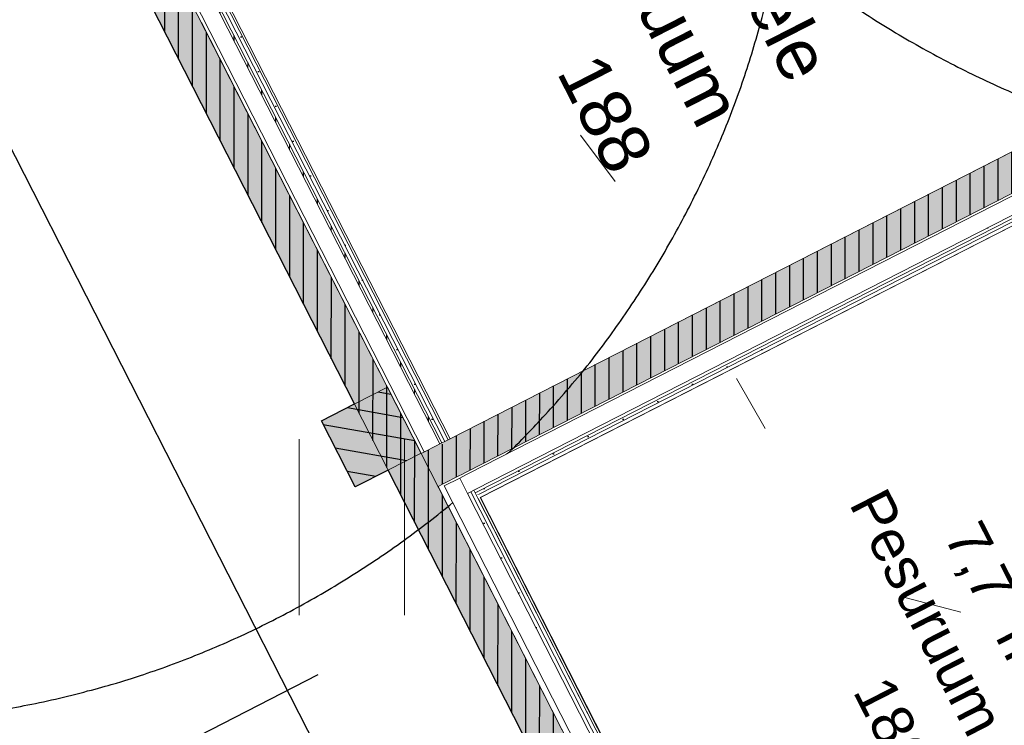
# Model space of a CAD drawing. Header units: metres. Extents: x 538891 to 1080079, y 6588829 to 13178720.
# Tile 534 of 1056: x 539898.99 to 539903.25, y 6589180.15 to 6589183.2. Entities that reach past the tile are written whole.
import ezdxf

# ---------------------------------------------------------------- set-up
doc = ezdxf.new("R2010")
doc.units = ezdxf.units.M
doc.header["$LTSCALE"] = 0.4
for name, pattern in [('DASHED', [52.916667, 26.458333, -26.458333]), ('KOLVIK', [3.125, 0.625, -2.5]), ('Triple Dashed', [92.604163, 66.145831, -26.458332])]:
    doc.linetypes.add(name, pattern=pattern)
for name, color, linetype in [('AR', 7, 'Continuous'), ('DENDRO', 7, 'Continuous'), ('GEO', 7, 'Continuous'), ('KINO_GRID', 7, 'Continuous')]:
    doc.layers.add(name, color=color, linetype=linetype)
doc.styles.add('Arial', font='arial.ttf')
pattern_1 = [(90, (0, 0), (-0.06, 0), [])]
pattern_2 = [(0, (0, 0), (0, 0.075), [1e-05, -0.07499])]

# ---------------------------------------------------------------- blocks, each defined once
blk = doc.blocks.new('HEIN')
at = {"color": 7, "linetype": 'Continuous', "lineweight": 9}
for p, q in [((-0.4551, 0.7611), (-0.4551, -0.7611)), ((0.4551, 0.7611), (0.4551, -0.7611))]:
    blk.add_line(p, q, dxfattribs=at)

msp = doc.modelspace()

# ---------------------------------------------------------------- hatches: boundary and pattern name
at = {"layer": 'AR', "linetype": 'Continuous', "lineweight": 25, "true_color": 0x848484}
h = msp.add_hatch(dxfattribs=at)
h.set_pattern_fill('PLYWOOD_0001', color=252, style=0, pattern_type=2)
h.set_pattern_definition(pattern_1)
h.paths.add_polyline_path([(539900.9257, 6589181.2475), (539900.853, 6589181.39), (539900.8441, 6589181.3854), (539900.9168, 6589181.2429)])
h = msp.add_hatch(dxfattribs=at)
h.set_pattern_fill('PLYWOOD_0001', color=252, style=0, pattern_type=2)
h.set_pattern_definition(pattern_1)
h.paths.add_polyline_path([(539900.8233, 6589181.1952), (539900.7506, 6589181.3377), (539900.7283, 6589181.3263), (539900.801, 6589181.1838)])

# ---------------------------------------------------------------- linework, layer by layer
at = {"layer": 'AR', "color": 7, "linetype": 'Continuous', "lineweight": 9}
for p, q in [((539900.8441, 6589181.3854), (539900.8307, 6589181.3786)), ((539900.853, 6589181.39), (539900.8441, 6589181.3854)), ((539900.8174, 6589181.3718), (539900.7506, 6589181.3377)), ((539900.8307, 6589181.3786), (539900.8174, 6589181.3718)), ((539900.7506, 6589181.3377), (539900.7283, 6589181.3263)), ((539900.801, 6589181.1838), (539900.8233, 6589181.1952))]:
    msp.add_line(p, q, dxfattribs=at)
at = {"layer": 'AR', "color": 255, "linetype": 'Continuous', "lineweight": 25}
msp.add_line((539886.6562, 6589173.4159), (539900.2838, 6589180.3714), dxfattribs=at)
at = {"layer": 'AR', "color": 143, "linetype": 'Continuous', "lineweight": 25, "true_color": 0x84a8b9, "flags": 128}
msp.add_lwpolyline([(539903.0445, 6589176.4363), (539900.5851, 6589181.2549), (539900.4426, 6589181.1822), (539900.2971, 6589181.4672), (539900.4396, 6589181.54), (539897.9802, 6589186.3586), (539897.8377, 6589186.2859), (539897.6922, 6589186.5709), (539897.8347, 6589186.6436), (539895.598, 6589191.0258), (539895.3753, 6589191.4622), (539895.2328, 6589191.3895), (539895.0873, 6589191.6745), (539895.2298, 6589191.7473), (539893.6796, 6589194.7845), (539893.5371, 6589194.7118), (539893.4643, 6589194.8543), (539888.6724, 6589192.4085)], dxfattribs=at)
at = {"layer": 'AR', "color": 7, "linetype": 'Continuous', "lineweight": 9, "flags": 128}
msp.add_lwpolyline([(539903.0445, 6589176.4363), (539900.5851, 6589181.2549), (539900.4426, 6589181.1822), (539900.2971, 6589181.4672), (539900.4396, 6589181.54), (539897.9802, 6589186.3586), (539897.8377, 6589186.2859), (539897.6922, 6589186.5709), (539897.8347, 6589186.6436), (539895.598, 6589191.0258), (539895.3753, 6589191.4622), (539895.2328, 6589191.3895), (539895.0873, 6589191.6745), (539895.2298, 6589191.7473), (539893.6796, 6589194.7845), (539893.5371, 6589194.7118), (539893.4643, 6589194.8543), (539888.6724, 6589192.4085)], dxfattribs=at)
at = {"layer": 'AR', "color": 9, "linetype": 'Continuous', "lineweight": 9, "true_color": 0xc9c5ab, "flags": 128}
msp.add_lwpolyline([(539904.5964, 6589186.794), (539899.4385, 6589184.1614), (539900.853, 6589181.39), (539904.3364, 6589183.1679), (539905.4552, 6589183.7389), (539907.355, 6589184.7086), (539904.7903, 6589189.7335), (539903.4463, 6589189.0474)], close=True, dxfattribs=at)
at = {"layer": 'AR', "color": 7, "linetype": 'Continuous', "lineweight": 9, "flags": 128}
for points in [[(539904.5964, 6589186.794), (539899.4385, 6589184.1614), (539900.853, 6589181.39), (539904.3364, 6589183.1679), (539905.4552, 6589183.7389), (539907.355, 6589184.7086), (539904.7903, 6589189.7335), (539903.4463, 6589189.0474)], [(539901.899, 6589179.3405), (539905.28, 6589181.0662), (539904.3636, 6589182.8618), (539900.9825, 6589181.1361)]]:
    msp.add_lwpolyline(points, close=True, dxfattribs=at)
at = {"layer": 'AR', "color": 254, "linetype": 'Continuous', "lineweight": 25, "true_color": 0xd1d1d1, "flags": 128}
msp.add_lwpolyline([(539901.899, 6589179.3405), (539905.28, 6589181.0662), (539904.3636, 6589182.8618), (539900.9825, 6589181.1361)], close=True, dxfattribs=at)
at = {"layer": 'AR', "color": 254, "linetype": 'Continuous', "true_color": 0xcccccc}
for points in [[(539900.9257, 6589181.2475), (539900.853, 6589181.39), (539900.9168, 6589181.2429), (539900.8441, 6589181.3854)], [(539900.8233, 6589181.1952), (539900.7506, 6589181.3377), (539900.801, 6589181.1838), (539900.7283, 6589181.3263)]]:
    msp.add_solid(points, dxfattribs=at)
at = {"layer": 'DENDRO', "color": 30, "linetype": 'Continuous', "lineweight": 25, "true_color": 0xff7f00}
msp.add_open_spline([(539885.6577, 6589211.3673), (539885.9587, 6589211.5998), (539887.0879, 6589212.0198), (539888.605, 6589212.4885), (539889.9731, 6589213.0137), (539891.3102, 6589213.7672), (539891.8744, 6589214.6436), (539891.7177, 6589215.3903), (539891.4434, 6589216.0274), (539891.1774, 6589216.6797), (539891.0775, 6589217.3225), (539891.2898, 6589217.9325), (539891.6083, 6589218.5323), (539891.7489, 6589219.1569), (539891.5335, 6589219.8105), (539891.0707, 6589220.4069), (539890.4607, 6589220.8621), (539889.8044, 6589221.0935), (539889.0576, 6589220.9883), (539888.3106, 6589220.2982), (539887.7505, 6589219.5517), (539887.208, 6589218.8186), (539886.4783, 6589217.8358), (539885.4818, 6589216.498), (539884.1518, 6589214.7322), (539882.6558, 6589212.7955), (539881.0985, 6589210.8481), (539879.0649, 6589208.3801), (539876.0944, 6589204.886), (539872.6307, 6589200.8975), (539869.6701, 6589197.4329), (539867.6909, 6589194.8749), (539866.2109, 6589192.7521), (539865.0379, 6589190.7976), (539864.2551, 6589189.3549), (539863.5464, 6589188.2627), (539862.6538, 6589187.3122), (539861.4517, 6589186.5971), (539860.1198, 6589186.0356), (539858.997, 6589185.454), (539858.4285, 6589184.6792), (539858.4518, 6589183.6679), (539858.8723, 6589182.475), (539859.5272, 6589181.142), (539860.2483, 6589179.7128), (539860.8674, 6589178.2304), (539861.2217, 6589176.7401), (539861.5753, 6589175.4365), (539862.2064, 6589174.6663), (539862.9609, 6589174.3966), (539863.6348, 6589174.2423), (539864.2806, 6589174.0573), (539864.918, 6589173.6609), (539865.3683, 6589172.6788), (539865.5592, 6589171.2345), (539865.7765, 6589169.7978), (539866.3959, 6589168.7176), (539867.6352, 6589168.2256), (539869.0218, 6589168.0582), (539870.3261, 6589168.0626), (539871.5879, 6589168.2084), (539873.1231, 6589168.5133), (539875.2126, 6589169.1649), (539877.5723, 6589170.1954), (539879.6716, 6589171.2913), (539881.2245, 6589172.1487), (539882.79, 6589173.0592), (539884.4462, 6589174.3385), (539885.3593, 6589175.663), (539885.8205, 6589177.2138), (539885.4269, 6589179.8588), (539884.1912, 6589182.7006), (539883.1434, 6589184.6065), (539882.0985, 6589186.3358), (539880.8619, 6589188.3679), (539880.4198, 6589189.9251), (539880.7902, 6589190.8015), (539881.5494, 6589191.3893), (539882.7447, 6589191.8227), (539884.1904, 6589191.9845), (539885.7179, 6589191.7691), (539887.143, 6589191.0433), (539888.3782, 6589189.868), (539889.4666, 6589188.5674), (539890.4385, 6589187.4406), (539891.3271, 6589186.7864), (539892.1601, 6589186.9284), (539892.9946, 6589188.0441), (539894.0871, 6589188.8946), (539895.2642, 6589189.5714), (539896.3286, 6589190.275), (539897.0597, 6589191.2074), (539897.414, 6589192.4428), (539897.7325, 6589193.5782), (539898.1184, 6589194.323), (539898.5738, 6589194.8471), (539899.1059, 6589195.3196), (539899.5477, 6589195.7995), (539899.733, 6589196.3483), (539899.5719, 6589196.9795), (539899.1657, 6589197.5865), (539898.605, 6589198.071), (539897.9861, 6589198.3235), (539897.3447, 6589198.3805), (539896.687, 6589198.3497), (539895.8577, 6589198.3256), (539894.7078, 6589198.5446), (539893.448, 6589199.106), (539892.2827, 6589199.8894), (539891.2518, 6589200.8076), (539890.3935, 6589201.7751), (539889.5969, 6589202.9265), (539889.0297, 6589204.2093), (539888.6237, 6589205.3397), (539888.2438, 6589206.3255), (539887.7355, 6589207.4324), (539887.0067, 6589208.7104), (539886.0604, 6589210.1578), (539885.6663, 6589211.1102), (539885.6577, 6589211.3673)], degree=2, dxfattribs=at)
at = {"layer": 'DENDRO', "color": 82, "linetype": 'Continuous', "lineweight": 25, "true_color": 0x33cc00}
for points in [[(539907.0569, 6589183.1491), (539906.1197, 6589182.5807), (539903.9223, 6589182.523), (539901.9907, 6589183.5597), (539900.8426, 6589185.413), (539900.7854, 6589187.5865), (539901.8346, 6589189.4976), (539903.7091, 6589190.6344), (539905.9064, 6589190.6922), (539907.838, 6589189.6555), (539908.9862, 6589187.8021), (539909.0433, 6589185.6287), (539907.9941, 6589183.7175), (539907.0569, 6589183.1491)], [(539900.3693, 6589180.7629), (539899.4321, 6589180.1945), (539897.2347, 6589180.1368), (539895.3032, 6589181.1735), (539894.155, 6589183.0268), (539894.0978, 6589185.2003), (539895.147, 6589187.1114), (539897.0215, 6589188.2482), (539899.2189, 6589188.306), (539901.1504, 6589187.2693), (539902.2986, 6589185.4159), (539902.3557, 6589183.2425), (539901.3065, 6589181.3313), (539900.3693, 6589180.7629)]]:
    msp.add_open_spline(points, degree=2, dxfattribs=at)
at = {"layer": 'GEO', "color": 252, "linetype": 'KOLVIK', "lineweight": 9, "true_color": 0x888888, "flags": 128}
msp.add_lwpolyline([(539907.726, 6589191.979), (539909.4753, 6589190.2166), (539910.0001, 6589187.5715), (539908.695, 6589184.832), (539907.811, 6589184.53), (539906.0246, 6589183.589), (539904.43, 6589180.287), (539902.6015, 6589180.7599), (539901.71, 6589182.311), (539900.2543, 6589184.2368), (539900.106, 6589187.639), (539900.241, 6589188.773), (539902.0928, 6589191.2253), (539905.4776, 6589192.2326), (539907.726, 6589191.979)], dxfattribs=at)
at = {"layer": 'KINO_GRID', "color": 254, "linetype": 'Continuous', "true_color": 0xe6e6e6}
for points in [[(539858.7353, 6589212.3149), (539900.3409, 6589130.7995), (539858.6462, 6589212.2694), (539900.2518, 6589130.754)], [(539860.6136, 6589211.7804), (539900.9645, 6589132.7232), (539860.5245, 6589211.7349), (539900.8754, 6589132.6778)]]:
    msp.add_solid(points, dxfattribs=at)

# ---------------------------------------------------------------- block references
at = {"layer": 'GEO', "color": 8, "true_color": 0x7d7d7d, "xscale": 0.5, "yscale": 0.5, "zscale": 0.5}
msp.add_blockref('HEIN', (539900.4283, 6589181.0081), dxfattribs=at)

# ---------------------------------------------------------------- texts
at = {"layer": 'AR', "color": 7, "attachment_point": 1, "rotation": 297.0398, "line_spacing_factor": 1.004016, "style": 'Arial'}
for s, insert, char_height in [('Riietusruum', (539901.3779, 6589184.2763), 0.22), ('poistele', (539902.0275, 6589183.9542), 0.22), ('188', (539901.5069, 6589183.0729), 0.22), ('Pesuruum', (539902.7345, 6589181.1915), 0.18), ('\\A1;7,7{\\H0.9851x; } m{\\H0.9851x;\\H0.6667x;\\S2 ^ ;}', (539903.1907, 6589181.0753), 0.18), ('186', (539902.7509, 6589180.3816), 0.18)]:
    msp.add_mtext(s, dxfattribs=dict(at, insert=insert, char_height=char_height))

# ---------------------------------------------------------------- next in the draw order: wipeouts: each hides what was drawn before it
at = {"color": 255, "linetype": 'Continuous', "lineweight": 5}
msp.add_wipeout([(539900.9644, 6589181.1717), (539900.9303, 6589181.2386), (539900.9214, 6589181.234), (539900.9555, 6589181.1672)], dxfattribs=at).dxf.layer = 'AR'

# ---------------------------------------------------------------- next in the draw order: hatches: boundary and pattern name
at = {"layer": 'AR', "linetype": 'Continuous', "lineweight": 25, "true_color": 0x848484}
h = msp.add_hatch(dxfattribs=at)
h.set_pattern_fill('PLYWOOD_0001', color=252, style=0, pattern_type=2)
h.set_pattern_definition(pattern_1)
h.paths.add_polyline_path([(539900.9168, 6589181.2429), (539900.8441, 6589181.3854), (539900.8307, 6589181.3786), (539900.9035, 6589181.2361)])

# ---------------------------------------------------------------- next in the draw order: linework, layer by layer
at = {"layer": 'AR', "color": 254, "linetype": 'Continuous', "true_color": 0xcccccc}
msp.add_solid([(539900.9168, 6589181.2429), (539900.8441, 6589181.3854), (539900.9035, 6589181.2361), (539900.8307, 6589181.3786)], dxfattribs=at)

# ---------------------------------------------------------------- next in the draw order: wipeouts: each hides what was drawn before it
at = {"color": 255, "linetype": 'Continuous', "lineweight": 5}
msp.add_wipeout([(539900.97, 6589181.1606), (539900.9644, 6589181.1717), (539900.9555, 6589181.1672), (539900.9611, 6589181.1561)], dxfattribs=at).dxf.layer = 'AR'

# ---------------------------------------------------------------- next in the draw order: hatches: boundary and pattern name
at = {"layer": 'AR', "linetype": 'Continuous', "lineweight": 25, "true_color": 0x848484}
h = msp.add_hatch(dxfattribs=at)
h.set_pattern_fill('GYPSUM_0001', color=252, style=0, pattern_type=2)
h.set_pattern_definition(pattern_2)
h.paths.add_polyline_path([(539900.97, 6589181.1606), (539900.9644, 6589181.1717), (539900.9555, 6589181.1672), (539900.9611, 6589181.1561)])

# ---------------------------------------------------------------- next in the draw order: wipeouts: each hides what was drawn before it
at = {"color": 255, "linetype": 'Continuous', "lineweight": 5}
msp.add_wipeout([(539900.9757, 6589181.1495), (539900.97, 6589181.1606), (539900.9611, 6589181.1561), (539900.9668, 6589181.1449)], dxfattribs=at).dxf.layer = 'AR'

# ---------------------------------------------------------------- next in the draw order: hatches: boundary and pattern name
at = {"layer": 'AR', "linetype": 'Continuous', "lineweight": 25, "true_color": 0x848484}
h = msp.add_hatch(dxfattribs=at)
h.set_pattern_fill('GYPSUM_0001', color=252, style=0, pattern_type=2)
h.set_pattern_definition(pattern_2)
h.paths.add_polyline_path([(539900.9757, 6589181.1495), (539900.97, 6589181.1606), (539900.9611, 6589181.1561), (539900.9668, 6589181.1449)])

# ---------------------------------------------------------------- next in the draw order: wipeouts: each hides what was drawn before it
at = {"color": 255, "linetype": 'Continuous', "lineweight": 5}
msp.add_wipeout([(539900.9555, 6589181.1672), (539900.9214, 6589181.234), (539900.908, 6589181.2272), (539900.9421, 6589181.1604)], dxfattribs=at).dxf.layer = 'AR'

# ---------------------------------------------------------------- next in the draw order: hatches: boundary and pattern name
at = {"layer": 'AR', "linetype": 'Continuous', "lineweight": 25, "true_color": 0x848484}
h = msp.add_hatch(dxfattribs=at)
h.set_pattern_fill('PLYWOOD_0001', color=252, style=0, pattern_type=2)
h.set_pattern_definition(pattern_1)
h.paths.add_polyline_path([(539900.9035, 6589181.2361), (539900.8307, 6589181.3786), (539900.8174, 6589181.3718), (539900.8901, 6589181.2293)])

# ---------------------------------------------------------------- next in the draw order: linework, layer by layer
at = {"layer": 'AR', "color": 254, "linetype": 'Continuous', "true_color": 0xcccccc}
msp.add_solid([(539900.9035, 6589181.2361), (539900.8307, 6589181.3786), (539900.8901, 6589181.2293), (539900.8174, 6589181.3718)], dxfattribs=at)

# ---------------------------------------------------------------- next in the draw order: wipeouts: each hides what was drawn before it
at = {"color": 255, "linetype": 'Continuous', "lineweight": 5}
msp.add_wipeout([(539904.3567, 6589182.8752), (539900.9757, 6589181.1495), (539900.9825, 6589181.1361), (539904.3636, 6589182.8618)], dxfattribs=at).dxf.layer = 'AR'

# ---------------------------------------------------------------- next in the draw order: wipeouts: each hides what was drawn before it
for points in [[(539904.3644, 6589182.8931), (539900.97, 6589181.1606), (539900.9757, 6589181.1495), (539904.3701, 6589182.882)], [(539900.9421, 6589181.1604), (539900.908, 6589181.2272), (539900.8946, 6589181.2204), (539900.9287, 6589181.1536)]]:
    msp.add_wipeout(points, dxfattribs=at).dxf.layer = 'AR'

# ---------------------------------------------------------------- next in the draw order: hatches: boundary and pattern name
at = {"layer": 'AR', "linetype": 'Continuous', "lineweight": 25, "true_color": 0x848484}
h = msp.add_hatch(dxfattribs=at)
h.set_pattern_fill('GYPSUM_0001', color=252, style=0, pattern_type=2)
h.set_pattern_definition(pattern_2)
h.paths.add_polyline_path([(539904.3644, 6589182.8931), (539900.97, 6589181.1606), (539900.9757, 6589181.1495), (539904.3701, 6589182.882)])
h = msp.add_hatch(dxfattribs=at)
h.set_pattern_fill('PLYWOOD_0001', color=252, style=0, pattern_type=2)
h.set_pattern_definition(pattern_1)
h.paths.add_polyline_path([(539900.8901, 6589181.2293), (539900.8174, 6589181.3718), (539900.7506, 6589181.3377), (539900.8233, 6589181.1952)])

# ---------------------------------------------------------------- next in the draw order: linework, layer by layer
at = {"layer": 'AR', "color": 7, "linetype": 'Continuous', "lineweight": 9}
for p, q in [((539900.8233, 6589181.1952), (539900.8901, 6589181.2293)), ((539900.8278, 6589181.1863), (539900.8946, 6589181.2204)), ((539900.8901, 6589181.2293), (539900.9035, 6589181.2361)), ((539900.8946, 6589181.2204), (539900.908, 6589181.2272))]:
    msp.add_line(p, q, dxfattribs=at)
at = {"layer": 'AR', "color": 254, "linetype": 'Continuous', "true_color": 0xcccccc}
msp.add_solid([(539900.8901, 6589181.2293), (539900.8174, 6589181.3718), (539900.8233, 6589181.1952), (539900.7506, 6589181.3377)], dxfattribs=at)

# ---------------------------------------------------------------- next in the draw order: wipeouts: each hides what was drawn before it
at = {"color": 255, "linetype": 'Continuous', "lineweight": 5}
msp.add_wipeout([(539904.3699, 6589182.9099), (539900.9644, 6589181.1717), (539900.97, 6589181.1606), (539904.3755, 6589182.8988)], dxfattribs=at).dxf.layer = 'AR'

# ---------------------------------------------------------------- next in the draw order: hatches: boundary and pattern name
at = {"layer": 'AR', "linetype": 'Continuous', "lineweight": 25, "true_color": 0x848484}
h = msp.add_hatch(dxfattribs=at)
h.set_pattern_fill('GYPSUM_0001', color=252, style=0, pattern_type=2)
h.set_pattern_definition(pattern_2)
h.paths.add_polyline_path([(539904.3699, 6589182.9099), (539900.9644, 6589181.1717), (539900.97, 6589181.1606), (539904.3755, 6589182.8988)])

# ---------------------------------------------------------------- next in the draw order: linework, layer by layer
at = {"layer": 'AR', "color": 7, "linetype": 'Continuous', "lineweight": 9}
msp.add_line((539900.9668, 6589181.1449), (539900.9757, 6589181.1495), dxfattribs=at)

# ---------------------------------------------------------------- next in the draw order: wipeouts: each hides what was drawn before it
at = {"color": 255, "linetype": 'Continuous', "lineweight": 5}
msp.add_wipeout([(539904.3469, 6589182.9824), (539900.9303, 6589181.2386), (539900.9644, 6589181.1717), (539904.381, 6589182.9156)], dxfattribs=at).dxf.layer = 'AR'

# ---------------------------------------------------------------- next in the draw order: hatches: boundary and pattern name
at = {"layer": 'AR', "linetype": 'Continuous', "lineweight": 25, "true_color": 0x848484}
h = msp.add_hatch(dxfattribs=at)
h.set_pattern_fill('PLYWOOD_0001', color=252, style=0, pattern_type=2)
h.set_pattern_definition(pattern_1)
h.paths.add_polyline_path([(539904.3364, 6589183.1679), (539900.853, 6589181.39), (539900.9257, 6589181.2475), (539904.4092, 6589183.0254)])

# ---------------------------------------------------------------- next in the draw order: linework, layer by layer
at = {"layer": 'AR', "color": 255, "linetype": 'Continuous', "lineweight": 25}
msp.add_line((539893.7857, 6589192.7729), (539906.5148, 6589167.8335), dxfattribs=at)
at = {"layer": 'AR', "color": 7, "linetype": 'Continuous', "lineweight": 9}
for p, q in [((539904.3364, 6589183.1679), (539900.853, 6589181.39)), ((539900.9257, 6589181.2475), (539904.3424, 6589182.9913)), ((539900.9303, 6589181.2386), (539904.3469, 6589182.9824)), ((539900.9644, 6589181.1717), (539904.381, 6589182.9156)), ((539900.97, 6589181.1606), (539904.3755, 6589182.8988)), ((539900.9757, 6589181.1495), (539904.3701, 6589182.882)), ((539900.9757, 6589181.1495), (539904.3701, 6589182.882)), ((539900.9825, 6589181.1361), (539904.3636, 6589182.8618)), ((539900.8946, 6589181.2204), (539900.9287, 6589181.1536)), ((539900.9035, 6589181.2361), (539900.9168, 6589181.2429)), ((539900.908, 6589181.2272), (539900.9214, 6589181.234)), ((539900.9168, 6589181.2429), (539900.9257, 6589181.2475)), ((539900.9214, 6589181.234), (539900.9303, 6589181.2386)), ((539900.9287, 6589181.1536), (539900.9421, 6589181.1604)), ((539900.9421, 6589181.1604), (539900.9555, 6589181.1672)), ((539900.9555, 6589181.1672), (539900.9644, 6589181.1717)), ((539900.9555, 6589181.1672), (539900.9611, 6589181.1561)), ((539900.9611, 6589181.1561), (539900.97, 6589181.1606)), ((539900.9611, 6589181.1561), (539900.9668, 6589181.1449))]:
    msp.add_line(p, q, dxfattribs=at)
at = {"layer": 'AR', "color": 254, "linetype": 'Continuous', "true_color": 0xcccccc}
msp.add_solid([(539904.3364, 6589183.1679), (539900.853, 6589181.39), (539904.4092, 6589183.0254), (539900.9257, 6589181.2475)], dxfattribs=at)

# ---------------------------------------------------------------- next in the draw order: wipeouts: each hides what was drawn before it
at = {"color": 255, "linetype": 'Continuous', "lineweight": 5}
for points in [[(539899.4295, 6589184.1568), (539900.8441, 6589181.3854), (539900.853, 6589181.39), (539899.4385, 6589184.1614)], [(539900.9825, 6589181.1361), (539900.9757, 6589181.1495), (539900.9668, 6589181.1449), (539900.9736, 6589181.1316)]]:
    msp.add_wipeout(points, dxfattribs=at).dxf.layer = 'AR'

# ---------------------------------------------------------------- next in the draw order: wipeouts: each hides what was drawn before it
for points in [[(539899.4162, 6589184.15), (539900.8307, 6589181.3786), (539900.8441, 6589181.3854), (539899.4295, 6589184.1568)], [(539901.899, 6589179.3405), (539900.9825, 6589181.1361), (539900.9736, 6589181.1316), (539901.8901, 6589179.3359)]]:
    msp.add_wipeout(points, dxfattribs=at).dxf.layer = 'AR'

# ---------------------------------------------------------------- next in the draw order: hatches: boundary and pattern name
at = {"layer": 'AR', "linetype": 'Continuous', "lineweight": 25, "true_color": 0x848484}
h = msp.add_hatch(dxfattribs=at)
h.set_pattern_fill('GYPSUM_0001', color=252, style=0, pattern_type=2)
h.set_pattern_definition(pattern_2)
h.paths.add_polyline_path([(539899.4162, 6589184.15), (539900.8307, 6589181.3786), (539900.8441, 6589181.3854), (539899.4295, 6589184.1568)])

# ---------------------------------------------------------------- next in the draw order: wipeouts: each hides what was drawn before it
at = {"color": 255, "linetype": 'Continuous', "lineweight": 5}
msp.add_wipeout([(539901.9083, 6589179.3003), (539900.9555, 6589181.1672), (539900.9421, 6589181.1604), (539901.895, 6589179.2935)], dxfattribs=at).dxf.layer = 'AR'

# ---------------------------------------------------------------- next in the draw order: hatches: boundary and pattern name
at = {"layer": 'AR', "linetype": 'Continuous', "lineweight": 25, "true_color": 0x848484}
h = msp.add_hatch(dxfattribs=at)
h.set_pattern_fill('GYPSUM_0001', color=252, style=0, pattern_type=2)
h.set_pattern_definition(pattern_2)
h.paths.add_polyline_path([(539901.9083, 6589179.3003), (539900.9555, 6589181.1672), (539900.9421, 6589181.1604), (539901.895, 6589179.2935)])

# ---------------------------------------------------------------- next in the draw order: wipeouts: each hides what was drawn before it
at = {"color": 255, "linetype": 'Continuous', "lineweight": 5}
msp.add_wipeout([(539899.4028, 6589184.1432), (539900.8174, 6589181.3718), (539900.8307, 6589181.3786), (539899.4162, 6589184.15)], dxfattribs=at).dxf.layer = 'AR'

# ---------------------------------------------------------------- next in the draw order: hatches: boundary and pattern name
at = {"layer": 'AR', "linetype": 'Continuous', "lineweight": 25, "true_color": 0x848484}
h = msp.add_hatch(dxfattribs=at)
h.set_pattern_fill('GYPSUM_0001', color=252, style=0, pattern_type=2)
h.set_pattern_definition(pattern_2)
h.paths.add_polyline_path([(539899.4028, 6589184.1432), (539900.8174, 6589181.3718), (539900.8307, 6589181.3786), (539899.4162, 6589184.15)])

# ---------------------------------------------------------------- next in the draw order: linework, layer by layer
at = {"layer": 'AR', "color": 7, "linetype": 'Continuous', "lineweight": 9}
msp.add_line((539900.853, 6589181.39), (539900.8441, 6589181.3854), dxfattribs=at)

# ---------------------------------------------------------------- next in the draw order: wipeouts: each hides what was drawn before it
at = {"color": 255, "linetype": 'Continuous', "lineweight": 5}
msp.add_wipeout([(539901.895, 6589179.2935), (539900.9421, 6589181.1604), (539900.9287, 6589181.1536), (539901.8816, 6589179.2867)], dxfattribs=at).dxf.layer = 'AR'

# ---------------------------------------------------------------- next in the draw order: hatches: boundary and pattern name
at = {"layer": 'AR', "linetype": 'Continuous', "lineweight": 25, "true_color": 0x848484}
h = msp.add_hatch(dxfattribs=at)
h.set_pattern_fill('GYPSUM_0001', color=252, style=0, pattern_type=2)
h.set_pattern_definition(pattern_2)
h.paths.add_polyline_path([(539901.895, 6589179.2935), (539900.9421, 6589181.1604), (539900.9287, 6589181.1536), (539901.8816, 6589179.2867)])

# ---------------------------------------------------------------- next in the draw order: wipeouts: each hides what was drawn before it
at = {"color": 255, "linetype": 'Continuous', "lineweight": 5}
msp.add_wipeout([(539899.3939, 6589184.1386), (539900.8084, 6589181.3672), (539900.8174, 6589181.3718), (539899.4028, 6589184.1432)], dxfattribs=at).dxf.layer = 'AR'

# ---------------------------------------------------------------- next in the draw order: hatches: boundary and pattern name
at = {"layer": 'AR', "linetype": 'Continuous', "lineweight": 25, "true_color": 0x848484}
h = msp.add_hatch(dxfattribs=at)
h.set_pattern_fill('PLYWOOD_0001', color=252, style=0, pattern_type=2)
h.set_pattern_definition(pattern_1)
h.paths.add_polyline_path([(539899.3939, 6589184.1386), (539900.8084, 6589181.3672), (539900.8174, 6589181.3718), (539899.4028, 6589184.1432)])

# ---------------------------------------------------------------- next in the draw order: linework, layer by layer
at = {"layer": 'AR', "color": 7, "linetype": 'Continuous', "lineweight": 9}
msp.add_line((539900.8441, 6589181.3854), (539900.8307, 6589181.3786), dxfattribs=at)

# ---------------------------------------------------------------- next in the draw order: wipeouts: each hides what was drawn before it
at = {"color": 255, "linetype": 'Continuous', "lineweight": 5}
msp.add_wipeout([(539901.8816, 6589179.2867), (539900.8946, 6589181.2204), (539900.8278, 6589181.1863), (539901.8148, 6589179.2526)], dxfattribs=at).dxf.layer = 'AR'

# ---------------------------------------------------------------- next in the draw order: hatches: boundary and pattern name
at = {"layer": 'AR', "linetype": 'Continuous', "lineweight": 25, "true_color": 0x848484}
h = msp.add_hatch(dxfattribs=at)
h.set_pattern_fill('PLYWOOD_0001', color=252, style=0, pattern_type=2)
h.set_pattern_definition(pattern_1)
h.paths.add_polyline_path([(539900.6585, 6589181.1111), (539901.6955, 6589179.0794), (539901.838, 6589179.1521), (539900.801, 6589181.1838)])

# ---------------------------------------------------------------- next in the draw order: linework, layer by layer
at = {"layer": 'AR', "color": 7, "linetype": 'Continuous', "lineweight": 9}
for p, q in [((539900.5858, 6589181.2536), (539901.6955, 6589179.0794)), ((539900.8278, 6589181.1863), (539900.8946, 6589181.2204)), ((539900.8946, 6589181.2204), (539900.9287, 6589181.1536)), ((539900.801, 6589181.1838), (539900.8233, 6589181.1952)), ((539901.7925, 6589179.2412), (539900.801, 6589181.1838)), ((539901.8148, 6589179.2526), (539900.8278, 6589181.1863)), ((539900.9287, 6589181.1536), (539900.9421, 6589181.1604)), ((539901.8816, 6589179.2867), (539900.9287, 6589181.1536)), ((539900.9421, 6589181.1604), (539900.9555, 6589181.1672)), ((539901.895, 6589179.2935), (539900.9421, 6589181.1604)), ((539900.9555, 6589181.1672), (539900.9611, 6589181.1561)), ((539900.9611, 6589181.1561), (539900.9668, 6589181.1449)), ((539901.9026, 6589179.3114), (539900.9668, 6589181.1449)), ((539901.899, 6589179.3405), (539900.9825, 6589181.1361))]:
    msp.add_line(p, q, dxfattribs=at)
at = {"layer": 'AR', "color": 254, "linetype": 'Continuous', "true_color": 0xcccccc}
msp.add_solid([(539900.6585, 6589181.1111), (539901.6955, 6589179.0794), (539900.801, 6589181.1838), (539901.838, 6589179.1521)], dxfattribs=at)

# ---------------------------------------------------------------- next in the draw order: wipeouts: each hides what was drawn before it
at = {"color": 255, "linetype": 'Continuous', "lineweight": 5}
msp.add_wipeout([(539899.3271, 6589184.1045), (539900.7416, 6589181.3331), (539900.8084, 6589181.3672), (539899.3939, 6589184.1386)], dxfattribs=at).dxf.layer = 'AR'

# ---------------------------------------------------------------- next in the draw order: hatches: boundary and pattern name
at = {"layer": 'AR', "linetype": 'Continuous', "lineweight": 25, "true_color": 0x848484}
h = msp.add_hatch(dxfattribs=at)
h.set_pattern_fill('PLYWOOD_0001', color=252, style=0, pattern_type=2)
h.set_pattern_definition(pattern_1)
h.paths.add_polyline_path([(539899.1712, 6589184.025), (539900.5858, 6589181.2536), (539900.7283, 6589181.3263), (539899.3138, 6589184.0977)])
h = msp.add_hatch(dxfattribs=at)
h.set_pattern_fill('WOOD_0001', color=252, style=0, pattern_type=2)
h.set_pattern_definition([(-10, (42.05, 28.59), (0.015628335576, 0.0886326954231), [])])
h.paths.add_polyline_path([(539900.7276, 6589181.3277), (539900.5821, 6589181.6127), (539900.2971, 6589181.4672), (539900.4426, 6589181.1822)])
h = msp.add_hatch(dxfattribs=at)
h.set_pattern_fill('PLYWOOD_0001', color=252, style=0, pattern_type=2)
h.set_pattern_definition(pattern_1)
h.paths.add_polyline_path([(539900.801, 6589181.1838), (539900.7283, 6589181.3263), (539900.5858, 6589181.2536), (539900.6585, 6589181.1111)])

# ---------------------------------------------------------------- next in the draw order: linework, layer by layer
at = {"layer": 'AR', "color": 251, "linetype": 'Triple Dashed', "lineweight": 9, "true_color": 0x575757}
msp.add_line((539911.8068, 6589159.6209), (539870.9619, 6589239.6459), dxfattribs=at)
at = {"layer": 'AR', "color": 1, "linetype": 'DASHED', "lineweight": 25, "true_color": 0xff0000}
msp.add_line((539908.2508, 6589166.5262), (539898.075, 6589186.4631), dxfattribs=at)
at = {"layer": 'AR', "color": 7, "linetype": 'Continuous', "lineweight": 9}
for p, q in [((539899.0599, 6589184.2432), (539900.5858, 6589181.2536)), ((539900.8307, 6589181.3786), (539899.4162, 6589184.15)), ((539900.8441, 6589181.3854), (539899.4295, 6589184.1568)), ((539900.853, 6589181.39), (539899.4385, 6589184.1614)), ((539900.8084, 6589181.3672), (539899.3939, 6589184.1386)), ((539900.8174, 6589181.3718), (539899.4028, 6589184.1432)), ((539900.7283, 6589181.3263), (539899.3138, 6589184.0977)), ((539900.7416, 6589181.3331), (539899.3271, 6589184.1045)), ((539900.8174, 6589181.3718), (539900.7506, 6589181.3377)), ((539900.8084, 6589181.3672), (539900.8174, 6589181.3718)), ((539900.8174, 6589181.3718), (539900.8084, 6589181.3672)), ((539900.8307, 6589181.3786), (539900.8174, 6589181.3718)), ((539900.7506, 6589181.3377), (539900.7283, 6589181.3263)), ((539900.7416, 6589181.3331), (539900.7506, 6589181.3377)), ((539900.7506, 6589181.3377), (539900.7416, 6589181.3331))]:
    msp.add_line(p, q, dxfattribs=at)
at = {"layer": 'AR', "color": 7, "linetype": 'Continuous', "lineweight": 9, "flags": 128}
msp.add_lwpolyline([(539900.7276, 6589181.3277), (539900.5821, 6589181.6127), (539900.2971, 6589181.4672), (539900.4426, 6589181.1822)], close=True, dxfattribs=at)
at = {"layer": 'AR', "color": 254, "linetype": 'Continuous', "true_color": 0xcccccc}
for points in [[(539899.1712, 6589184.025), (539900.5858, 6589181.2536), (539899.3138, 6589184.0977), (539900.7283, 6589181.3263)], [(539900.7276, 6589181.3277), (539900.5821, 6589181.6127), (539900.4426, 6589181.1822), (539900.2971, 6589181.4672)], [(539900.801, 6589181.1838), (539900.7283, 6589181.3263), (539900.6585, 6589181.1111), (539900.5858, 6589181.2536)]]:
    msp.add_solid(points, dxfattribs=at)

doc.saveas('drawing.dxf')
